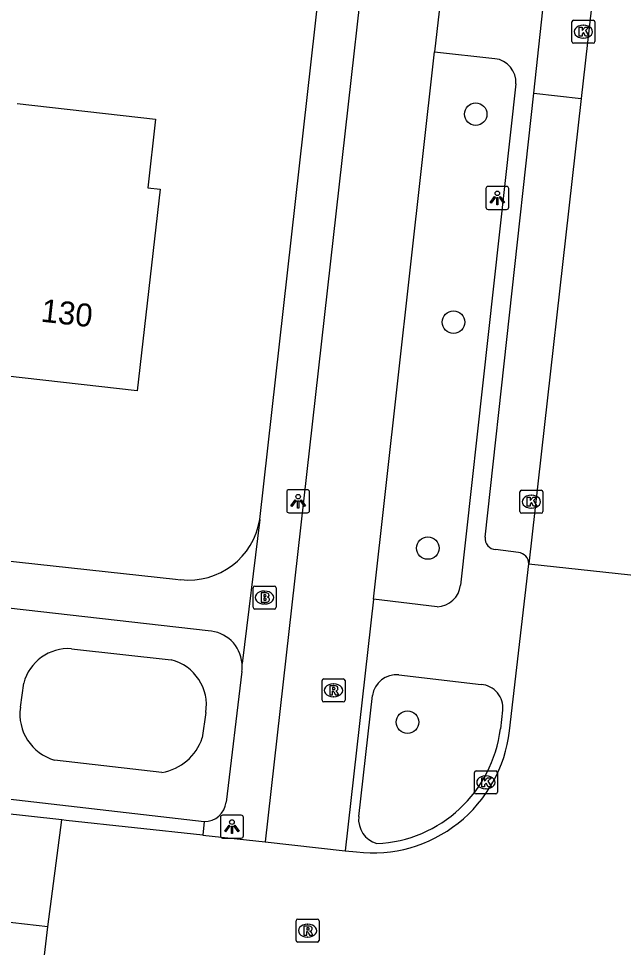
# Model space of a CAD drawing. Extents: x 162026 to 163499, y 387297 to 388169.
# Drawn here: x 162286.09 to 162312.4, y 387982.33 to 388022.74 of the extents above; entities that cross this region are included whole.
import ezdxf

# ---------------------------------------------------------------- set-up
doc = ezdxf.new("R2010")
doc.units = 0
for name, color, linetype in [('IMGEO_Boom', 7, 'Continuous'), ('IMGEO_Brandkraan', 7, 'Continuous'), ('IMGEO_Fietspad_gesloten', 7, 'Continuous'), ('IMGEO_Groenvoorziening', 7, 'Continuous'), ('IMGEO_Kolk', 7, 'Continuous'), ('IMGEO_Lichtpunt', 7, 'Continuous'), ('IMGEO_Pand', 7, 'Continuous'), ('IMGEO_Pand_nummerreeks', 7, 'Continuous'), ('IMGEO_Rijbaan_lokaal_gesloten', 7, 'Continuous'), ('IMGEO_Rijbaan_lokaal_open', 7, 'Continuous'), ('IMGEO_Rioolput', 7, 'Continuous'), ('IMGEO_Voetpad_open', 7, 'Continuous')]:
    doc.layers.add(name, color=color, linetype=linetype)

msp = doc.modelspace()

# ---------------------------------------------------------------- linework, layer by layer
at = {"layer": 'IMGEO_Boom'}
for centre in [(162305.972, 388018.587), (162305.006, 388009.536), (162303.891, 387999.703), (162303.006, 387992.128)]:
    msp.add_circle(centre, 0.489, dxfattribs=at)
at = {"layer": 'IMGEO_Brandkraan'}
for p, q in [((162296.285, 387997.126), (162296.285, 387997.978)), ((162296.36, 387998.052), (162297.212, 387998.052)), ((162297.286, 387997.978), (162297.286, 387997.126)), ((162296.773, 387997.832), (162296.798, 387997.832)), ((162296.796, 387997.272), (162296.771, 387997.272)), ((162297.212, 387997.052), (162296.36, 387997.052))]:
    msp.add_line(p, q, dxfattribs=at)
for points in [[(162296.285, 387997.126), (162296.285, 387997.978)], [(162296.36, 387998.052), (162297.212, 387998.052)], [(162297.286, 387997.978), (162297.286, 387997.126)], [(162296.633, 387997.752), (162296.633, 387997.352), (162296.846, 387997.352)], [(162296.864, 387997.752), (162296.633, 387997.752)], [(162296.812, 387997.671), (162296.758, 387997.671), (162296.758, 387997.595)], [(162296.758, 387997.595), (162296.811, 387997.595)], [(162296.82, 387997.519), (162296.758, 387997.519), (162296.758, 387997.438)], [(162296.758, 387997.438), (162296.82, 387997.438)], [(162297.212, 387997.052), (162296.36, 387997.052)]]:
    msp.add_lwpolyline(points, dxfattribs=at)
for centre, radius, start, end in [((162296.362, 387997.976), 0.0765, 91.552, 178.448), ((162296.362, 387997.976), 0.0765, 91.552, 178.448), ((162297.21, 387997.976), 0.0765, 1.552, 88.448), ((162297.21, 387997.976), 0.0765, 1.552, 88.448), ((162296.813, 387997.633), 0.0379, 267.8285, 90.9355), ((162296.868, 387997.607), 0.145, 59.4692, 91.5367), ((162296.893, 387997.654), 0.0922, 285.5137, 58.1501), ((162296.898, 387997.462), 0.105, 301.3115, 78.989), ((162296.821, 387997.478), 0.0404, 269.8759, 90.5077), ((162296.852, 387997.603), 0.251, 268.6676, 293.5347), ((162296.362, 387997.128), 0.0765, 181.552, 268.448), ((162296.362, 387997.128), 0.0765, 181.552, 268.448), ((162297.21, 387997.128), 0.0765, 271.552, 358.448), ((162297.21, 387997.128), 0.0765, 271.552, 358.448)]:
    msp.add_arc(centre, radius, start, end, dxfattribs=at)
for centre, major_axis, ratio, start_param, end_param in [((162296.772, 387997.552), (-0.387, 0.002), 0.722429, 4.712389, 7.853982), ((162296.797, 387997.552), (-0.39, 0.002), 0.717154, 1.570796, 4.712389)]:
    msp.add_ellipse(centre, major_axis=major_axis, ratio=ratio, start_param=start_param, end_param=end_param, dxfattribs=at)
at = {"layer": 'IMGEO_Fietspad_gesloten'}
for points in [[(162312.231, 388124.755), (162304.655, 388056.674), (162296.82, 387986.925)], [(162304.64, 388025.356), (162304.186, 388021.301)], [(162301.519, 387997.48), (162304.186, 388021.301)], [(162301.519, 387997.48), (162300.294, 387986.533)]]:
    msp.add_lwpolyline(points, dxfattribs=at)
at = {"layer": 'IMGEO_Groenvoorziening'}
for points in [[(162288.389, 387995.324), (162292.721, 387994.834)], [(162286.164, 387992.777), (162286.311, 387993.826)], [(162294.226, 387992.546), (162294.079, 387991.447)], [(162292.323, 387989.942), (162287.653, 387990.475)]]:
    msp.add_lwpolyline(points, dxfattribs=at)
for centre, radius, start, end in [((162288.249, 387993.327), 2.001, 85.9995, 165.5751), ((162292.25, 387992.885), 2.005, 350.2687, 76.4035), ((162288.225, 387992.477), 2.082, 171.7226, 254.0693), ((162291.954, 387992.15), 2.239, 279.4985, 341.6987)]:
    msp.add_arc(centre, radius, start, end, dxfattribs=at)
at = {"layer": 'IMGEO_Kolk'}
for p, q in [((162310.154, 388021.748), (162310.154, 388022.6)), ((162310.229, 388022.674), (162311.081, 388022.674)), ((162311.155, 388022.6), (162311.155, 388021.748)), ((162310.642, 388022.454), (162310.667, 388022.454)), ((162310.665, 388021.894), (162310.64, 388021.894)), ((162311.081, 388021.674), (162310.229, 388021.674)), ((162307.892, 388001.295), (162307.892, 388002.147)), ((162307.967, 388002.221), (162308.819, 388002.221)), ((162308.38, 388002.001), (162308.405, 388002.001)), ((162308.893, 388002.147), (162308.893, 388001.295)), ((162308.819, 388001.221), (162307.967, 388001.221)), ((162308.403, 388001.441), (162308.378, 388001.441)), ((162305.914, 387989.083), (162305.914, 387989.935)), ((162305.989, 387990.009), (162306.841, 387990.009)), ((162306.915, 387989.935), (162306.915, 387989.083)), ((162306.402, 387989.789), (162306.427, 387989.789)), ((162306.425, 387989.229), (162306.4, 387989.229)), ((162306.841, 387989.009), (162305.989, 387989.009))]:
    msp.add_line(p, q, dxfattribs=at)
for points in [[(162310.154, 388021.748), (162310.154, 388022.6)], [(162310.229, 388022.674), (162311.081, 388022.674)], [(162311.155, 388022.6), (162311.155, 388021.748)], [(162310.475, 388022.374), (162310.598, 388022.374), (162310.598, 388022.223), (162310.728, 388022.374), (162310.892, 388022.374), (162310.746, 388022.223), (162310.899, 388021.974), (162310.747, 388021.974), (162310.662, 388022.138), (162310.598, 388022.071), (162310.598, 388021.974), (162310.475, 388021.974), (162310.475, 388022.374)], [(162311.081, 388021.674), (162310.229, 388021.674)], [(162307.892, 388001.295), (162307.892, 388002.147)], [(162307.967, 388002.221), (162308.819, 388002.221)], [(162308.893, 388002.147), (162308.893, 388001.295)], [(162308.213, 388001.921), (162308.336, 388001.921), (162308.336, 388001.77), (162308.466, 388001.921), (162308.63, 388001.921), (162308.484, 388001.77), (162308.637, 388001.521), (162308.485, 388001.521), (162308.4, 388001.685), (162308.336, 388001.618), (162308.336, 388001.521), (162308.213, 388001.521), (162308.213, 388001.921)], [(162308.819, 388001.221), (162307.967, 388001.221)], [(162305.914, 387989.083), (162305.914, 387989.935)], [(162305.989, 387990.009), (162306.841, 387990.009)], [(162306.915, 387989.935), (162306.915, 387989.083)], [(162306.235, 387989.709), (162306.358, 387989.709), (162306.358, 387989.558), (162306.488, 387989.709), (162306.652, 387989.709), (162306.506, 387989.558), (162306.659, 387989.309), (162306.507, 387989.309), (162306.422, 387989.473), (162306.358, 387989.406), (162306.358, 387989.309), (162306.235, 387989.309), (162306.235, 387989.709)], [(162306.841, 387989.009), (162305.989, 387989.009)]]:
    msp.add_lwpolyline(points, dxfattribs=at)
for centre, start, end in [((162310.231, 388022.598), 91.552, 178.448), ((162310.231, 388022.598), 91.552, 178.448), ((162311.079, 388022.598), 1.552, 88.448), ((162311.079, 388022.598), 1.552, 88.448), ((162310.231, 388021.75), 181.552, 268.448), ((162310.231, 388021.75), 181.552, 268.448), ((162311.079, 388021.75), 271.552, 358.448), ((162311.079, 388021.75), 271.552, 358.448), ((162307.969, 388002.145), 91.552, 178.448), ((162307.969, 388002.145), 91.552, 178.448), ((162308.817, 388002.145), 1.552, 88.448), ((162308.817, 388002.145), 1.552, 88.448), ((162307.969, 388001.297), 181.552, 268.448), ((162307.969, 388001.297), 181.552, 268.448), ((162308.817, 388001.297), 271.552, 358.448), ((162308.817, 388001.297), 271.552, 358.448), ((162305.991, 387989.933), 91.552, 178.448), ((162305.991, 387989.933), 91.552, 178.448), ((162306.839, 387989.933), 1.552, 88.448), ((162306.839, 387989.933), 1.552, 88.448), ((162305.991, 387989.085), 181.552, 268.448), ((162305.991, 387989.085), 181.552, 268.448), ((162306.839, 387989.085), 271.552, 358.448), ((162306.839, 387989.085), 271.552, 358.448)]:
    msp.add_arc(centre, 0.0765, start, end, dxfattribs=at)
for centre, major_axis, ratio, start_param, end_param in [((162310.641, 388022.174), (-0.387, 0.002), 0.722429, 4.712389, 7.853982), ((162310.666, 388022.174), (-0.39, 0.002), 0.717154, 1.570796, 4.712389), ((162308.379, 388001.721), (-0.387, 0.002), 0.722429, 4.712389, 7.853982), ((162308.404, 388001.721), (-0.39, 0.002), 0.717154, 1.570796, 4.712389), ((162306.401, 387989.509), (-0.387, 0.002), 0.722429, 4.712389, 7.853982), ((162306.426, 387989.509), (-0.39, 0.002), 0.717154, 1.570796, 4.712389)]:
    msp.add_ellipse(centre, major_axis=major_axis, ratio=ratio, start_param=start_param, end_param=end_param, dxfattribs=at)
at = {"layer": 'IMGEO_Lichtpunt'}
for p, q in [((162306.415, 388015.344), (162306.415, 388014.537)), ((162306.415, 388015.344), (162306.415, 388014.537)), ((162307.317, 388015.439), (162306.509, 388015.439)), ((162307.317, 388015.439), (162306.509, 388015.439)), ((162307.411, 388014.537), (162307.411, 388015.344)), ((162307.411, 388014.537), (162307.411, 388015.344)), ((162306.509, 388014.443), (162307.317, 388014.443)), ((162306.509, 388014.443), (162307.317, 388014.443)), ((162297.75, 388002.144), (162297.75, 388001.337)), ((162297.75, 388002.144), (162297.75, 388001.337)), ((162298.652, 388002.239), (162297.844, 388002.239)), ((162298.652, 388002.239), (162297.844, 388002.239)), ((162298.746, 388001.337), (162298.746, 388002.144)), ((162298.746, 388001.337), (162298.746, 388002.144)), ((162297.844, 388001.243), (162298.652, 388001.243)), ((162297.844, 388001.243), (162298.652, 388001.243)), ((162294.868, 387987.983), (162294.868, 387987.176)), ((162294.868, 387987.983), (162294.868, 387987.176)), ((162295.77, 387988.078), (162294.962, 387988.078)), ((162295.77, 387988.078), (162294.962, 387988.078)), ((162295.864, 387987.176), (162295.864, 387987.983)), ((162295.864, 387987.176), (162295.864, 387987.983)), ((162294.962, 387987.082), (162295.77, 387987.082)), ((162294.962, 387987.082), (162295.77, 387987.082))]:
    msp.add_line(p, q, dxfattribs=at)
for points in [[(162306.789, 388015.008), (162306.828, 388014.98), (162306.64, 388014.718), (162306.602, 388014.745), (162306.789, 388015.008)], [(162306.891, 388014.96), (162306.938, 388014.96), (162306.938, 388014.638), (162306.891, 388014.638), (162306.891, 388014.96)], [(162307.001, 388014.98), (162307.039, 388015.007), (162307.226, 388014.745), (162307.187, 388014.717), (162307.001, 388014.98)], [(162298.124, 388001.808), (162298.163, 388001.78), (162297.975, 388001.518), (162297.937, 388001.545), (162298.124, 388001.808)], [(162298.226, 388001.76), (162298.273, 388001.76), (162298.273, 388001.438), (162298.226, 388001.438), (162298.226, 388001.76)], [(162298.336, 388001.78), (162298.374, 388001.807), (162298.561, 388001.545), (162298.522, 388001.517), (162298.336, 388001.78)], [(162295.242, 387987.647), (162295.281, 387987.619), (162295.093, 387987.357), (162295.055, 387987.384), (162295.242, 387987.647)], [(162295.344, 387987.599), (162295.391, 387987.599), (162295.391, 387987.277), (162295.344, 387987.277), (162295.344, 387987.599)], [(162295.454, 387987.619), (162295.492, 387987.646), (162295.679, 387987.384), (162295.64, 387987.356), (162295.454, 387987.619)]]:
    msp.add_lwpolyline(points, dxfattribs=at)
for centre in [(162306.914, 388015.142), (162298.249, 388001.942), (162295.367, 387987.781)]:
    msp.add_circle(centre, 0.0994, dxfattribs=at)
for centre, start, end in [((162306.509, 388015.344), 90, 180), ((162306.509, 388015.344), 90, 180), ((162307.317, 388015.344), 0, 90), ((162307.317, 388015.344), 0, 90), ((162306.509, 388014.537), 180, 270), ((162306.509, 388014.537), 180, 270), ((162307.317, 388014.537), 270, 0), ((162307.317, 388014.537), 270, 360), ((162297.844, 388002.144), 90, 180), ((162297.844, 388002.144), 90, 180), ((162298.652, 388002.144), 0, 90), ((162298.652, 388002.144), 0, 90), ((162297.844, 388001.337), 180, 270), ((162297.844, 388001.337), 180, 270), ((162298.652, 388001.337), 270, 0), ((162298.652, 388001.337), 270, 360), ((162294.962, 387987.983), 90, 180), ((162294.962, 387987.983), 90, 180), ((162295.77, 387987.983), 0, 90), ((162295.77, 387987.983), 0, 90), ((162294.962, 387987.176), 180, 270), ((162294.962, 387987.176), 180, 270), ((162295.77, 387987.176), 270, 0), ((162295.77, 387987.176), 270, 360)]:
    msp.add_arc(centre, 0.0946, start, end, dxfattribs=at)
at = {"layer": 'IMGEO_Pand'}
msp.add_lwpolyline([(162286.03, 388019.05), (162292.043, 388018.368), (162291.704, 388015.385), (162292.241, 388015.324), (162291.244, 388006.545), (162284.696, 388007.289)], dxfattribs=at)
at = {"layer": 'IMGEO_Rijbaan_lokaal_gesloten'}
for points in [[(162311.197, 388024.928), (162310.561, 388019.262)], [(162310.561, 388019.262), (162308.286, 387999.012)], [(162307.439, 387991.746), (162308.286, 387999.012)], [(162308.286, 387999.012), (162313.781, 387998.425)], [(162287.36, 387983.225), (162287.971, 387987.874)], [(162294.103, 387987.216), (162288.149, 387987.855), (162287.971, 387987.874)], [(162294.103, 387987.216), (162296.82, 387986.925)], [(162296.82, 387986.925), (162300.294, 387986.533)], [(162300.294, 387986.533), (162300.788, 387986.479)], [(162287.087, 387980.885), (162287.36, 387983.225)]]:
    msp.add_lwpolyline(points, dxfattribs=at)
msp.add_arc((162301.488, 387992.428), 5.99, 263.2879, 353.4643, dxfattribs=at)
at = {"layer": 'IMGEO_Rijbaan_lokaal_open'}
for points in [[(162287.971, 387987.874), (162285.183, 387988.176), (162261.021, 387990.93)], [(162287.36, 387983.225), (162274.652, 387984.68)]]:
    msp.add_lwpolyline(points, dxfattribs=at)
at = {"layer": 'IMGEO_Rioolput'}
for p, q in [((162299.286, 387993.085), (162299.286, 387993.937)), ((162299.361, 387994.011), (162300.213, 387994.011)), ((162300.287, 387993.937), (162300.287, 387993.085)), ((162299.774, 387993.791), (162299.799, 387993.791)), ((162299.797, 387993.231), (162299.772, 387993.231)), ((162300.213, 387993.011), (162299.361, 387993.011)), ((162298.159, 387982.631), (162298.159, 387983.483)), ((162298.234, 387983.557), (162299.086, 387983.557)), ((162299.16, 387983.483), (162299.16, 387982.631)), ((162298.647, 387983.337), (162298.672, 387983.337)), ((162298.67, 387982.777), (162298.645, 387982.777)), ((162299.086, 387982.557), (162298.234, 387982.557))]:
    msp.add_line(p, q, dxfattribs=at)
for points in [[(162299.286, 387993.085), (162299.286, 387993.937)], [(162299.361, 387994.011), (162300.213, 387994.011)], [(162300.287, 387993.937), (162300.287, 387993.085)], [(162299.875, 387993.709), (162299.623, 387993.711), (162299.623, 387993.311)], [(162299.801, 387993.63), (162299.747, 387993.63), (162299.747, 387993.549)], [(162299.747, 387993.549), (162299.799, 387993.549)], [(162299.623, 387993.311), (162299.747, 387993.311), (162299.747, 387993.473), (162299.758, 387993.473)], [(162299.805, 387993.444), (162299.876, 387993.311), (162300.016, 387993.311), (162299.951, 387993.437)], [(162300.213, 387993.011), (162299.361, 387993.011)], [(162298.159, 387982.631), (162298.159, 387983.483)], [(162298.234, 387983.557), (162299.086, 387983.557)], [(162299.16, 387983.483), (162299.16, 387982.631)], [(162298.748, 387983.255), (162298.496, 387983.257), (162298.496, 387982.857)], [(162298.496, 387982.857), (162298.62, 387982.857), (162298.62, 387983.019), (162298.631, 387983.019)], [(162298.674, 387983.176), (162298.62, 387983.176), (162298.62, 387983.095)], [(162298.62, 387983.095), (162298.672, 387983.095)], [(162298.678, 387982.99), (162298.749, 387982.857), (162298.889, 387982.857), (162298.824, 387982.983)], [(162299.086, 387982.557), (162298.234, 387982.557)]]:
    msp.add_lwpolyline(points, dxfattribs=at)
for centre, radius, start, end in [((162299.363, 387993.935), 0.0765, 91.552, 178.448), ((162299.363, 387993.935), 0.0765, 91.552, 178.448), ((162300.211, 387993.935), 0.0765, 1.552, 88.448), ((162300.211, 387993.935), 0.0765, 1.552, 88.448), ((162299.783, 387993.738), 0.19, 274.7715, 282.9687), ((162299.807, 387993.534), 0.0964, 77.0061, 93.1865), ((162299.821, 387993.591), 0.0378, 276.6634, 79.6772), ((162299.874, 387993.599), 0.109, 350.3612, 89.416), ((162299.872, 387993.599), 0.112, 277.5842, 350.9817), ((162299.757, 387993.42), 0.0533, 26.0293, 88.6989), ((162299.856, 387993.384), 0.108, 29.5134, 73.7905), ((162299.363, 387993.087), 0.0765, 181.552, 268.448), ((162299.363, 387993.087), 0.0765, 181.552, 268.448), ((162300.211, 387993.087), 0.0765, 271.552, 358.448), ((162300.211, 387993.087), 0.0765, 271.552, 358.448), ((162298.236, 387983.481), 0.0765, 91.552, 178.448), ((162298.236, 387983.481), 0.0765, 91.552, 178.448), ((162299.084, 387983.481), 0.0765, 1.552, 88.448), ((162299.084, 387983.481), 0.0765, 1.552, 88.448), ((162298.63, 387982.966), 0.0533, 26.0293, 88.6989), ((162298.656, 387983.284), 0.19, 274.7715, 282.9687), ((162298.68, 387983.08), 0.0964, 77.0061, 93.1865), ((162298.694, 387983.137), 0.0378, 276.6634, 79.6772), ((162298.747, 387983.145), 0.109, 350.3612, 89.416), ((162298.745, 387983.145), 0.112, 277.5842, 350.9817), ((162298.729, 387982.93), 0.108, 29.5134, 73.7905), ((162298.236, 387982.633), 0.0765, 181.552, 268.448), ((162298.236, 387982.633), 0.0765, 181.552, 268.448), ((162299.084, 387982.633), 0.0765, 271.552, 358.448), ((162299.084, 387982.633), 0.0765, 271.552, 358.448)]:
    msp.add_arc(centre, radius, start, end, dxfattribs=at)
for centre, major_axis, ratio, start_param, end_param in [((162299.773, 387993.511), (-0.387, 0.002), 0.722429, 4.712389, 7.853982), ((162299.798, 387993.511), (-0.39, 0.002), 0.717154, 1.570796, 4.712389), ((162298.646, 387983.057), (-0.387, 0.002), 0.722429, 4.712389, 7.853982), ((162298.671, 387983.057), (-0.39, 0.002), 0.717154, 1.570796, 4.712389)]:
    msp.add_ellipse(centre, major_axis=major_axis, ratio=ratio, start_param=start_param, end_param=end_param, dxfattribs=at)
at = {"layer": 'IMGEO_Voetpad_open'}
for points in [[(162296.578, 388000.949), (162299.337, 388025.532)], [(162308.495, 388019.494), (162309.116, 388025.162)], [(162304.186, 388021.301), (162306.805, 388021)], [(162307.717, 388019.902), (162305.313, 387998.09)], [(162306.379, 388000.175), (162308.495, 388019.494)], [(162308.495, 388019.494), (162310.561, 388019.262)], [(162260.226, 388001.984), (162277.731, 388000), (162292.907, 387998.354), (162293.134, 387998.329)], [(162296.578, 388000.949), (162295.808, 387994.688)], [(162307.832, 387999.512), (162306.839, 387999.636)], [(162294.329, 387996.098), (162284.991, 387997.166)], [(162304.295, 387997.152), (162301.519, 387997.48)], [(162295.795, 387994.333), (162295.113, 387988.652)], [(162302.63, 387994.182), (162306.214, 387993.769)], [(162300.882, 387988.021), (162301.478, 387993.285)], [(162307.145, 387992.649), (162307.044, 387991.844)], [(162284.111, 387988.963), (162284.478, 387988.92), (162294.16, 387987.809)], [(162294.16, 387987.809), (162294.103, 387987.216)]]:
    msp.add_lwpolyline(points, dxfattribs=at)
for centre, radius, start, end in [((162306.698, 388019.983), 1.022, 355.4284, 83.9977), ((162293.475, 388001.455), 3.144, 263.7819, 350.7417), ((162306.871, 388000.129), 0.494, 174.6847, 266.2723), ((162307.774, 387999.003), 0.512, 0.995, 83.4839), ((162304.267, 387998.204), 1.052, 271.5202, 353.7956), ((162294.278, 387994.564), 1.535, 4.6475, 88.0888), ((162294.307, 387994.565), 1.506, 351.1293, 4.6763), ((162302.514, 387993.142), 1.046, 83.6598, 172.1521), ((162306.133, 387992.755), 1.018, 354.0458, 85.4243), ((162301.404, 387992.517), 5.68, 272.6533, 353.1968), ((162294.179, 387988.748), 0.939, 268.85, 354.1403), ((162301.987, 387987.907), 1.111, 174.1131, 253.2446)]:
    msp.add_arc(centre, radius, start, end, dxfattribs=at)

# ---------------------------------------------------------------- texts
at = {"layer": 'IMGEO_Pand_nummerreeks'}
msp.add_text('130', height=1, rotation=353.5198, dxfattribs=at).set_placement((162287.028, 388009.561))

doc.saveas('drawing.dxf')
